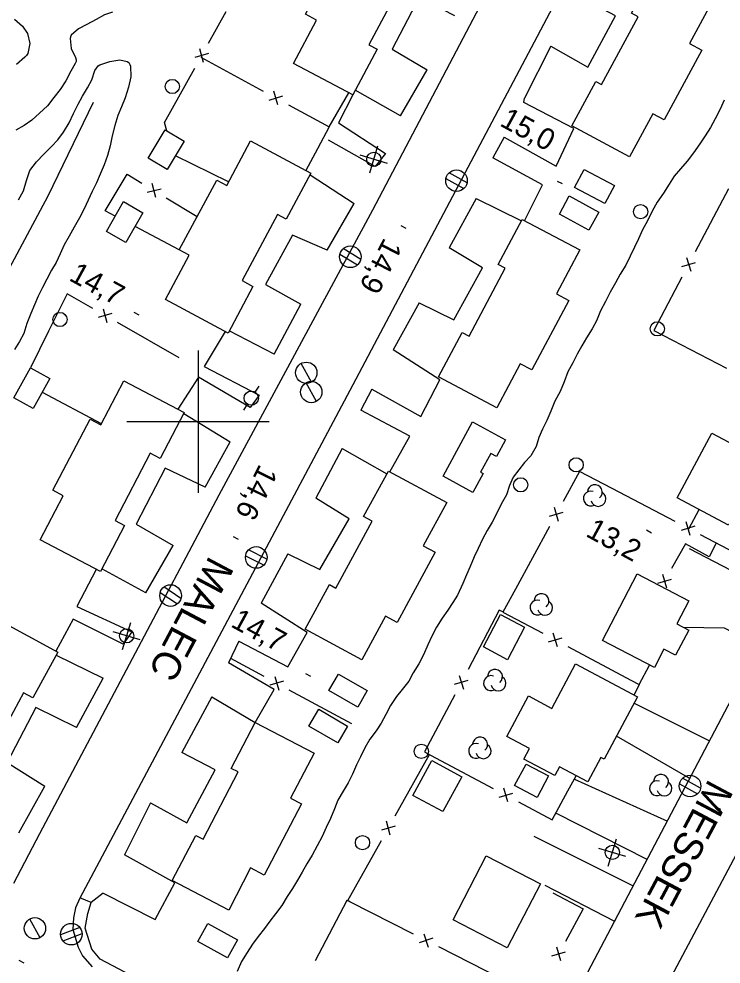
# Model space of a CAD drawing. Extents: x 219136 to 222520, y 5421589 to 5424530.
# Drawn here: x 220374.8 to 220473.5, y 5423523.8 to 5423656.6 of the extents above; entities that cross this region are included whole.
import ezdxf

# ---------------------------------------------------------------- set-up
doc = ezdxf.new("R2010")
doc.units = 0
for name, color, linetype in [('Level 19', 7, 'Continuous'), ('Level 2', 7, 'Continuous'), ('Level 21', 7, 'Continuous'), ('Level 22', 7, 'Continuous'), ('Level 3', 7, 'Continuous'), ('Level 31', 7, 'Continuous'), ('Level 36', 7, 'Continuous'), ('Level 37', 7, 'Continuous'), ('Level 4', 7, 'Continuous'), ('Level 44', 7, 'Continuous'), ('Level 61', 7, 'Continuous')]:
    doc.layers.add(name, color=color, linetype=linetype)

msp = doc.modelspace()

# ---------------------------------------------------------------- linework, layer by layer
at = {"layer": 'Level 19'}
for points in [[(220449.56, 5423652.74), (220454.75, 5423649.8), (220458.61, 5423657.03), (220453.49, 5423659.79), (220453.47, 5423660.09)], [(220436.05, 5423657.03), (220431.06, 5423659.65), (220427.27, 5423652.34), (220432.17, 5423649.41)], [(220421.73, 5423645.91), (220419.72, 5423641.96), (220426.32, 5423637.69), (220424.89, 5423635.84), (220418.33, 5423639.56)], [(220428.44, 5423642.98), (220422.08, 5423646.56)], [(220443, 5423639.94), (220450.3, 5423635.89), (220452.77, 5423641.16), (220445.77, 5423644.85), (220445.85, 5423645.44)], [(220445.83, 5423628.22), (220448.39, 5423633.27), (220441.38, 5423637.04)], [(220415.74, 5423634.69), (220421.92, 5423630.63)], [(220439.04, 5423631.36), (220445.41, 5423628.22)], [(220418.13, 5423624.09), (220413.27, 5423626.21), (220409.47, 5423619.26), (220414.45, 5423616.49)], [(220431.03, 5423616.7), (220435.92, 5423614.31), (220439.96, 5423621.59), (220435.28, 5423624.41)], [(220403.81, 5423612.65), (220400.86, 5423607.75), (220408.6, 5423603.69), (220407.33, 5423601.96), (220400.05, 5423606.24), (220397.17, 5423601.72)], [(220410.68, 5423609.46), (220404.36, 5423612.75)], [(220424.41, 5423604.54), (220431.29, 5423600.73), (220433.94, 5423605.87), (220427.38, 5423610.08)], [(220426.91, 5423592.94), (220429.76, 5423597.93), (220422.84, 5423601.61)], [(220397.99, 5423601.15), (220404.49, 5423597.17)], [(220420.24, 5423596.21), (220426.51, 5423592.65)], [(220401.01, 5423590.77), (220395.37, 5423593.46), (220391.31, 5423585.6), (220396.51, 5423582.58)], [(220412.62, 5423581.4), (220417.09, 5423579.19), (220421.22, 5423586.35), (220416.55, 5423589.25)], [(220468.95, 5423582.14), (220474.82, 5423579.11), (220476.21, 5423577.04), (220481.95, 5423574.18), (220481.95, 5423574.18)], [(220385.69, 5423579.22), (220382.96, 5423574.02), (220390.71, 5423570.44), (220389.48, 5423568.71), (220382.45, 5423572.22), (220380.03, 5423567.75)], [(220392.67, 5423575.91), (220386.46, 5423579.29)], [(220405.71, 5423569.12), (220412.58, 5423565.55), (220415.31, 5423570.36), (220408.87, 5423574.46)], [(220478.87, 5423568.4), (220473.91, 5423570.98), (220468.14, 5423571.07)], [(220380.05, 5423567.17), (220386.68, 5423563.94)], [(220401.93, 5423561.31), (220408.02, 5423557.7), (220410.7, 5423562.36), (220404.25, 5423566.08)], [(220382.9, 5423557.02), (220377.2, 5423559.79), (220373.2, 5423552.09), (220378.48, 5423548.77)], [(220461.24, 5423560.42), (220471.84, 5423555.12)], [(220469.07, 5423549.85), (220458.78, 5423555.79)], [(220393.31, 5423546.43), (220398.43, 5423543.61), (220402.4, 5423551.03), (220397.71, 5423553.47)], [(220452.85, 5423549.75), (220465.91, 5423543.84)], [(220463.08, 5423538.47), (220463.08, 5423538.47), (220450.25, 5423544.95)], [(220447.17, 5423541.72), (220461.12, 5423534.73)], [(220386.68, 5423533.71), (220393.97, 5423530.02), (220396.72, 5423535.19), (220389.68, 5423539.11)], [(220458.51, 5423529.76), (220448.76, 5423534.81)]]:
    msp.add_lwpolyline(points, dxfattribs=at)
at = {"layer": 'Level 2'}
for points in [[(220387.96, 5423657.54), (220386.85, 5423657.14), (220385.69, 5423656.52), (220384.36, 5423655.81), (220383.22, 5423655.2), (220382.18, 5423654.31), (220382.07, 5423654.08), (220382.01, 5423653.84), (220382.19, 5423652.43)], [(220374.23, 5423656.55), (220375.36, 5423655.58), (220376.02, 5423654.51), (220376.35, 5423653.14), (220376.07, 5423651.71), (220375.91, 5423651.44), (220375.68, 5423651.2), (220374.51, 5423650.17)], [(220382.19, 5423652.43), (220382.8, 5423651.14), (220382.88, 5423650.85), (220382.86, 5423650.59), (220382.74, 5423650.31), (220382.12, 5423649.22), (220381.41, 5423647.88), (220380.61, 5423646.68), (220379.76, 5423645.53), (220378.85, 5423644.37), (220377.73, 5423643.32), (220376.63, 5423642.35), (220375.58, 5423641.58), (220374.39, 5423640.95)], [(220381.08, 5423640.68), (220381.91, 5423641.97), (220382.5, 5423643.29), (220383.17, 5423644.59), (220383.75, 5423645.74), (220384.48, 5423646.9), (220385.08, 5423648), (220385.51, 5423649.35), (220385.96, 5423650), (220386.19, 5423650.13), (220387.61, 5423650.61), (220389.02, 5423650.81), (220390.06, 5423650.61), (220390.27, 5423650.44), (220390.43, 5423650.19), (220390.52, 5423649.94), (220390.53, 5423648.44), (220390.21, 5423646.98), (220389.75, 5423645.49), (220389.22, 5423644.23), (220388.75, 5423643.01), (220388.32, 5423641.61), (220387.91, 5423640.13), (220387.64, 5423638.74), (220387.27, 5423637.39), (220386.79, 5423636.08), (220386.26, 5423634.74), (220385.73, 5423633.55), (220385.13, 5423632.33), (220384.56, 5423631.12), (220383.99, 5423629.91), (220383.33, 5423628.61), (220382.6, 5423627.31), (220381.89, 5423626.05), (220381.17, 5423624.81), (220380.63, 5423623.59), (220380.07, 5423622.36), (220379.39, 5423621.26), (220378.76, 5423620.01), (220378.16, 5423618.83), (220377.53, 5423617.61), (220377.03, 5423616.41), (220376.51, 5423615.18), (220375.94, 5423613.8), (220375.51, 5423612.38), (220374.92, 5423611.25), (220374.22, 5423610.13)], [(220473.88, 5423645.17), (220473.34, 5423643.89), (220472.61, 5423642.55), (220471.95, 5423641.32), (220471.21, 5423640.16), (220470.45, 5423639.04), (220469.56, 5423637.75), (220468.69, 5423636.6), (220467.76, 5423635.53), (220466.88, 5423634.49), (220466.14, 5423633.36), (220465.36, 5423632.11), (220464.48, 5423630.82), (220463.77, 5423629.55), (220463.12, 5423628.21), (220462.43, 5423626.93), (220461.84, 5423625.68), (220461.29, 5423624.5), (220460.67, 5423623.24), (220460.05, 5423621.98), (220459.29, 5423620.73), (220458.61, 5423619.49), (220457.89, 5423618.16), (220457.2, 5423616.88), (220456.5, 5423615.55), (220455.93, 5423614.16), (220455.36, 5423613.01), (220454.55, 5423611.75), (220453.88, 5423610.65), (220453.26, 5423609.46), (220452.62, 5423608.25), (220451.94, 5423606.97), (220451.42, 5423605.57), (220450.83, 5423604.2), (220450.12, 5423602.87), (220449.56, 5423601.48), (220449, 5423600.16), (220448.35, 5423598.95), (220447.87, 5423597.78), (220447.46, 5423596.5), (220446.71, 5423595.2), (220445.82, 5423594.23), (220445.05, 5423593.22), (220444.27, 5423592.18), (220443.75, 5423591.03), (220443.3, 5423589.7), (220442.58, 5423588.41), (220441.94, 5423587.13), (220441.32, 5423585.88), (220440.61, 5423584.71), (220439.96, 5423583.49), (220439.33, 5423582.17), (220438.78, 5423580.97), (220438.21, 5423579.63), (220437.71, 5423578.45), (220437.19, 5423577.24), (220436.44, 5423575.61), (220435.76, 5423574.56), (220435.06, 5423573.49), (220434.3, 5423572.38), (220433.49, 5423571.09), (220432.88, 5423569.93), (220432.25, 5423568.64), (220431.64, 5423567.21)], [(220374.77, 5423631.17), (220375.48, 5423632.42), (220375.92, 5423633.88), (220376.36, 5423635.27), (220377.32, 5423636.5), (220378.34, 5423637.57), (220379.42, 5423638.67), (220380.28, 5423639.61), (220381.08, 5423640.68)], [(220431.64, 5423567.21), (220430.98, 5423565.96), (220430.2, 5423564.69), (220429.59, 5423563.5), (220428.68, 5423562.36), (220427.86, 5423561.36), (220427.04, 5423560.1), (220426.35, 5423558.82), (220425.69, 5423557.59), (220424.99, 5423556.54), (220424.14, 5423555.38), (220423.44, 5423554.13), (220422.8, 5423552.88), (220422.24, 5423551.75), (220421.68, 5423550.45), (220421.07, 5423549.22), (220420.37, 5423548.06), (220419.64, 5423546.79), (220419.16, 5423545.59), (220418.6, 5423544.21), (220417.98, 5423542.96), (220417.42, 5423541.7), (220416.74, 5423540.35), (220416.02, 5423539.07), (220415.28, 5423537.82), (220414.62, 5423536.68), (220413.97, 5423535.56), (220413.26, 5423534.36), (220412.52, 5423533.26), (220411.74, 5423531.98), (220410.89, 5423530.83), (220410.09, 5423529.77), (220409.33, 5423528.74), (220408.44, 5423527.62), (220407.62, 5423526.56), (220406.89, 5423525.4), (220406.08, 5423524.12), (220405.5, 5423522.72)]]:
    msp.add_lwpolyline(points, dxfattribs=at)
at = {"layer": 'Level 21'}
for points in [[(220546.29, 5423695.15), (220547.1, 5423696.78), (220547.09, 5423698.89), (220546.07, 5423700.23), (220544.64, 5423701.09), (220515.57, 5423716.29), (220492.9, 5423728.21), (220490.87, 5423728.69), (220488.7, 5423728.41), (220487.09, 5423727.54), (220485.98, 5423726.46), (220485.07, 5423725.02), (220462.51, 5423682.3), (220421.29, 5423604.34), (220383.38, 5423533.04), (220382.8, 5423531.68), (220382.51, 5423530.24), (220382.43, 5423528.63), (220383.17, 5423526.14), (220383.77, 5423524.9), (220385.11, 5423523.35)], [(220374.12, 5423535.12), (220377.75, 5423542.11), (220402.96, 5423589.7), (220424.52, 5423629.73), (220444.7, 5423668.17), (220444.77, 5423670.6), (220443.98, 5423672.99), (220442.39, 5423674.57), (220440.53, 5423675.72), (220394.53, 5423700), (220354.46, 5423721.08)], [(220443.05, 5423500.35), (220474.45, 5423560.09), (220516.67, 5423639.39), (220546.29, 5423695.15)], [(220449.56, 5423652.74), (220445.85, 5423645.44)], [(220428.44, 5423642.98), (220432.17, 5423649.41)], [(220443, 5423639.94), (220441.38, 5423637.04)], [(220439.04, 5423631.36), (220435.28, 5423624.41)], [(220418.13, 5423624.09), (220421.92, 5423630.63)], [(220410.68, 5423609.46), (220414.45, 5423616.49)], [(220431.03, 5423616.7), (220427.38, 5423610.08)], [(220571.84, 5423573.74), (220574.53, 5423579.26), (220575.24, 5423582.9), (220574.78, 5423586.8), (220573.23, 5423589.79), (220571.26, 5423591.77), (220544.59, 5423605.36), (220522.28, 5423616.85), (220520.44, 5423617.33), (220518.2, 5423616.92), (220516.46, 5423615.95), (220515.29, 5423614.4), (220491.43, 5423569.04), (220452.59, 5423495.86)], [(220424.41, 5423604.54), (220422.84, 5423601.61)], [(220401.01, 5423590.77), (220404.49, 5423597.17)], [(220420.24, 5423596.21), (220416.55, 5423589.25)], [(220392.67, 5423575.91), (220396.51, 5423582.58)], [(220412.62, 5423581.4), (220408.87, 5423574.46)], [(220405.71, 5423569.12), (220404.25, 5423566.08)], [(220382.9, 5423557.02), (220386.68, 5423563.94)], [(220401.93, 5423561.31), (220397.71, 5423553.47)], [(220374.83, 5423542.2), (220378.48, 5423548.77)], [(220393.31, 5423546.43), (220389.68, 5423539.11)], [(220386.68, 5423533.71), (220384.96, 5423532.43)]]:
    msp.add_lwpolyline(points, dxfattribs=at)
at = {"layer": 'Level 22'}
msp.add_lwpolyline([(220443, 5423500.26), (220441.87, 5423500.96), (220440.88, 5423499.4), (220439.7, 5423498.46), (220438.32, 5423498.15), (220436.97, 5423498.05), (220435.79, 5423498.37), (220434.19, 5423499.14), (220386.24, 5423524.43), (220385.06, 5423525.83), (220384.12, 5423528.78), (220384.5, 5423530.88), (220384.96, 5423532.43), (220383.4, 5423533.07)], dxfattribs=at)
at = {"layer": 'Level 3'}
for p, q in [((220450.41, 5423633.8), (220451.11, 5423633.43)), ((220428.49, 5423627.54), (220429.19, 5423627.16)), ((220390.97, 5423615.39), (220391.67, 5423615.01)), ((220462.96, 5423584.76), (220463.66, 5423584.38)), ((220404.94, 5423583.84), (220405.64, 5423583.46)), ((220415.08, 5423564.59), (220415.78, 5423564.21)), ((220472.65, 5423545.9), (220473.35, 5423545.52)), ((220374.84, 5423524.29), (220375.54, 5423523.91))]:
    msp.add_line(p, q, dxfattribs=at)
at = {"layer": 'Level 31'}
for points in [[(220415.08, 5423657.23), (220420.38, 5423667.19), (220421.85, 5423666.41), (220425.12, 5423672.56), (220433.47, 5423668.13), (220430.04, 5423661.69), (220428.94, 5423662.28), (220423.97, 5423652.94), (220425.14, 5423652.32), (220421.73, 5423645.91), (220413.41, 5423650.33), (220416.63, 5423656.4)], [(220470.75, 5423652.21), (220465.46, 5423642.39), (220463.86, 5423643.25), (220460.6, 5423637.2), (220452.51, 5423641.56), (220455.87, 5423647.8), (220456.67, 5423647.37), (220461.8, 5423656.88), (220460.85, 5423657.39), (220464.23, 5423663.67), (220472.34, 5423659.3), (220469.03, 5423653.14)], [(220392.98, 5423637), (220395.36, 5423640.99), (220398.03, 5423639.4), (220395.65, 5423635.41)], [(220397.36, 5423624.15), (220402.61, 5423633.94), (220404.02, 5423633.18), (220407.37, 5423639.44), (220415.85, 5423634.9), (220412.39, 5423628.44), (220411.16, 5423629.1), (220406.18, 5423619.8), (220407.7, 5423618.99), (220404.2, 5423612.44), (220395.42, 5423617.15), (220398.76, 5423623.4)], [(220457.1, 5423630.63), (220452.88, 5423632.9), (220454.24, 5423635.44), (220458.47, 5423633.17)], [(220387.13, 5423626.72), (220389.54, 5423630.91), (220392.26, 5423629.34), (220389.85, 5423625.15)], [(220454.88, 5423626.9), (220450.74, 5423629.16), (220452.13, 5423631.7), (220456.27, 5423629.44)], [(220452.08, 5423617.03), (220446.89, 5423607.25), (220445.23, 5423608.13), (220441.94, 5423601.92), (220433.76, 5423606.26), (220437.08, 5423612.53), (220438.08, 5423612), (220443.14, 5423621.54), (220442.14, 5423622.07), (220445.5, 5423628.4), (220453.59, 5423624.11), (220450.33, 5423617.96)], [(220374.11, 5423603.34), (220376.46, 5423607.57), (220379.19, 5423606.06), (220376.84, 5423601.83)], [(220379.59, 5423590.35), (220384.83, 5423600.34), (220386.32, 5423599.56), (220389.55, 5423605.71), (220398.05, 5423601.26), (220394.67, 5423594.82), (220393.28, 5423595.55), (220388.33, 5423586.11), (220389.67, 5423585.41), (220386.27, 5423578.92), (220377.81, 5423583.36), (220381.07, 5423589.57)], [(220438.6, 5423590.03), (220434.4, 5423592.3), (220438.54, 5423599.96), (220443.19, 5423597.44), (220441.92, 5423595.08), (220441.09, 5423595.53), (220439.67, 5423592.88), (220440.03, 5423592.68)], [(220467.28, 5423589.27), (220472.14, 5423598.38), (220479.31, 5423594.55), (220477.74, 5423591.61), (220479.37, 5423590.75), (220477.58, 5423587.39), (220475.99, 5423588.24), (220474.49, 5423585.43)], [(220433.29, 5423581.63), (220427.95, 5423571.77), (220426.31, 5423572.65), (220422.99, 5423566.52), (220415.06, 5423570.82), (220418.46, 5423577.09), (220419.36, 5423576.6), (220424.45, 5423585.99), (220423.25, 5423586.64), (220426.72, 5423593.04), (220434.91, 5423588.6), (220431.62, 5423582.53)], [(220456.79, 5423569.25), (220461.68, 5423578.59), (220468.92, 5423574.81), (220467.22, 5423571.55), (220468.9, 5423570.67), (220467.05, 5423567.15), (220465.43, 5423568), (220464.08, 5423565.43)], [(220440.06, 5423568.32), (220442.46, 5423572.88), (220445.86, 5423571.09), (220443.47, 5423566.53)], [(220361.75, 5423556.95), (220367.05, 5423566.75), (220368.46, 5423565.99), (220371.81, 5423572.19), (220380.29, 5423567.61), (220376.81, 5423561.17), (220375.49, 5423561.88), (220370.52, 5423552.7), (220372.09, 5423551.85), (220368.53, 5423545.27), (220360.03, 5423549.86), (220363.39, 5423556.06)], [(220453.01, 5423565.94), (220461.72, 5423561.33), (220457.05, 5423552.53), (220456.54, 5423552.8), (220454.72, 5423549.38), (220450.77, 5423551.47), (220450.12, 5423550.25), (220445.76, 5423552.57), (220446.56, 5423554.06), (220443.38, 5423555.74), (220446.4, 5423561.43), (220449.69, 5423559.68)], [(220422.43, 5423559.86), (220418.37, 5423562.18), (220419.71, 5423564.51), (220423.76, 5423562.18)], [(220419.61, 5423554.83), (220415.57, 5423557.2), (220416.96, 5423559.57), (220421, 5423557.2)], [(220414.51, 5423546.28), (220409.3, 5423536.27), (220407.38, 5423537.27), (220404.3, 5423531.35), (220396.35, 5423535.48), (220399.66, 5423541.84), (220400.69, 5423541.3), (220405.62, 5423550.76), (220404.66, 5423551.26), (220408.02, 5423557.7), (220416.28, 5423553.4), (220412.99, 5423547.07)], [(220437.02, 5423550.09), (220434.38, 5423545.2), (220430.18, 5423547.46), (220432.82, 5423552.35)], [(220447.61, 5423547.15), (220444.45, 5423548.83), (220446.08, 5423551.87), (220449.23, 5423550.19)], [(220435.8, 5423529.98), (220440.47, 5423538.99), (220448.1, 5423535.03), (220443.43, 5423526.02)], [(220404.14, 5423524.62), (220399.97, 5423526.91), (220401.37, 5423529.46), (220405.54, 5423527.18)]]:
    msp.add_lwpolyline(points, close=True, dxfattribs=at)
at = {"layer": 'Level 36'}
for p, q in [((220424.1, 5423634.93), (220425.25, 5423638.75)), ((220426.59, 5423636.27), (220422.77, 5423637.42)), ((220437.77, 5423633.54), (220435.24, 5423634.95)), ((220434.81, 5423634.14), (220437.34, 5423632.73)), ((220422.85, 5423622.79), (220420.38, 5423624.32)), ((220419.91, 5423623.53), (220422.38, 5423622)), ((220415.91, 5423605.52), (220414.49, 5423608.16)), ((220408.53, 5423604.99), (220407.99, 5423604.14)), ((220416.62, 5423602.81), (220415.2, 5423605.45)), ((220406.41, 5423601.59), (220406.93, 5423602.45)), ((220409.66, 5423580.64), (220407.08, 5423581.96)), ((220406.68, 5423581.14), (220409.26, 5423579.82)), ((220397.59, 5423575.14), (220395.19, 5423576.76)), ((220394.69, 5423575.98), (220397.09, 5423574.36)), ((220389.38, 5423567.96), (220390.53, 5423571.78)), ((220391.87, 5423569.3), (220388.05, 5423570.45)), ((220470.57, 5423548.5), (220468.03, 5423549.9)), ((220467.61, 5423549.08), (220470.15, 5423547.68)), ((220457.6, 5423537.53), (220458.75, 5423541.35)), ((220460.09, 5423538.87), (220456.27, 5423540.02)), ((220377.8, 5423527.45), (220376.38, 5423530.09)), ((220383.39, 5423528.91), (220380.68, 5423527.86)), ((220381.03, 5423527.01), (220383.74, 5423528.06))]:
    msp.add_line(p, q, dxfattribs=at)
for centre, radius in [((220396.37, 5423647.09), 1), ((220424.68, 5423636.85), 1), ((220436.29, 5423633.85), 1.52), ((220462.15, 5423629.49), 1), ((220421.38, 5423623.15), 1.52), ((220380.6, 5423614.34), 1), ((220464.49, 5423613.03), 1), ((220415.19, 5423606.85), 1.5), ((220415.9, 5423604.14), 1.5), ((220407.46, 5423603.29), 1), ((220453.1, 5423593.92), 1), ((220445.31, 5423591.11), 1), ((220408.17, 5423580.9), 1.52), ((220396.14, 5423575.55), 1.52), ((220389.96, 5423569.88), 1), ((220431.35, 5423553.65), 1), ((220469.09, 5423548.78), 1.52), ((220423.09, 5423540.82), 1), ((220458.18, 5423539.45), 1), ((220377.08, 5423528.78), 1.5), ((220382.2, 5423527.96), 1.52)]:
    msp.add_circle(centre, radius, dxfattribs=at)
at = {"layer": 'Level 37'}
for p, q in [((220400.78, 5423650.47), (220400.23, 5423652.39)), ((220401.47, 5423651.71), (220399.54, 5423651.15)), ((220409.96, 5423645.18), (220411.88, 5423645.75)), ((220411.2, 5423644.51), (220410.63, 5423646.43)), ((220392.84, 5423632.23), (220394.79, 5423632.71)), ((220394.06, 5423631.5), (220393.57, 5423633.44)), ((220468.6, 5423623.03), (220469.19, 5423621.12)), ((220467.94, 5423621.78), (220469.85, 5423622.37)), ((220387.9, 5423615.16), (220385.97, 5423614.63)), ((220386.67, 5423615.86), (220387.2, 5423613.93)), ((220449.34, 5423586.7), (220451.26, 5423587.27)), ((220450.02, 5423587.95), (220450.59, 5423586.02)), ((220468.48, 5423585.97), (220469.08, 5423584.05)), ((220469.74, 5423585.31), (220467.83, 5423584.71)), ((220464.55, 5423577.3), (220466.48, 5423577.85)), ((220465.24, 5423578.54), (220465.79, 5423576.61)), ((220450.46, 5423568.35), (220449.87, 5423570.27)), ((220449.21, 5423569.02), (220451.12, 5423569.6)), ((220412.01, 5423563.5), (220410.09, 5423562.93)), ((220410.76, 5423564.18), (220411.34, 5423562.26)), ((220436.02, 5423563.07), (220437.93, 5423563.66)), ((220436.68, 5423564.32), (220437.27, 5423562.41)), ((220442.26, 5423547.21), (220444.18, 5423547.79)), ((220443.51, 5423546.54), (220442.93, 5423548.46)), ((220426.99, 5423541.89), (220426.45, 5423543.82)), ((220427.68, 5423543.13), (220425.75, 5423542.58)), ((220432.97, 5423527.38), (220431.07, 5423526.76)), ((220431.71, 5423528.02), (220432.33, 5423526.11)), ((220450.34, 5423526.16), (220450.9, 5423524.24)), ((220449.66, 5423524.92), (220451.59, 5423525.48))]:
    msp.add_line(p, q, dxfattribs=at)
for points in [[(220401.47, 5423653.18), (220403.93, 5423657.61)], [(220400.37, 5423651.19), (220409.16, 5423646.42)], [(220395.62, 5423640.83), (220395.28, 5423642.01), (220399.53, 5423649.68)], [(220418.4, 5423641.41), (220421.16, 5423646.21)], [(220412.68, 5423644.51), (220418.4, 5423641.41), (220416.76, 5423638.33)], [(220416.76, 5423638.33), (220415.13, 5423635.28)], [(220404.29, 5423633.68), (220396.81, 5423637.36)], [(220388.36, 5423628.86), (220386.96, 5423629.59), (220390.03, 5423634.75), (220392.1, 5423633.5)], [(220474.49, 5423632.69), (220469.83, 5423623.84)], [(220395.53, 5423631.44), (220399.87, 5423628.83)], [(220397.36, 5423624.15), (220391.15, 5423627.4)], [(220467.96, 5423620.3), (220464.01, 5423612.8), (220465.36, 5423612.1)], [(220385.2, 5423615.88), (220381.61, 5423617.93), (220378.99, 5423612.68)], [(220397.36, 5423608.95), (220388.67, 5423613.9)], [(220378.99, 5423612.68), (220376.45, 5423607.57)], [(220465.36, 5423612.1), (220474.23, 5423607.49)], [(220378.12, 5423604.13), (220386.41, 5423599.72)], [(220458.15, 5423590.58), (220453.57, 5423592.98), (220451.26, 5423588.74)], [(220467.01, 5423585.94), (220458.15, 5423590.58)], [(220468.92, 5423584.94), (220470.35, 5423587.64)], [(220449.35, 5423585.23), (220444.56, 5423576.45)], [(220479.41, 5423579.44), (220470.55, 5423584.08)], [(220472.78, 5423582.91), (220471.76, 5423580.98), (220468.43, 5423582.83), (220466.49, 5423579.33)], [(220444.56, 5423576.45), (220442.81, 5423573.23), (220448.4, 5423570.25)], [(220442.82, 5423573.25), (220442.3, 5423573.48), (220437.91, 5423565.13)], [(220451.93, 5423568.37), (220460.76, 5423563.66)], [(220409.29, 5423564.17), (220404.59, 5423566.7)], [(220460.76, 5423563.66), (220461.94, 5423563.03), (220463.41, 5423565.78)], [(220421.61, 5423557.52), (220412.81, 5423562.27)], [(220461.94, 5423563.03), (220461.23, 5423561.59)], [(220436.04, 5423561.6), (220431.81, 5423553.56), (220432.62, 5423553.13)], [(220427.69, 5423544.6), (220432.49, 5423553.19), (220432.49, 5423553.2)], [(220432.62, 5423553.13), (220441.45, 5423548.44)], [(220451.94, 5423548.08), (220453.11, 5423550.23)], [(220444.98, 5423546.56), (220449.75, 5423544.03), (220451.94, 5423548.08)], [(220421.33, 5423532.52), (220421.03, 5423532.67), (220425.74, 5423541.11)], [(220421.26, 5423532.55), (220420.89, 5423532.69), (220416.43, 5423524.19)], [(220449.84, 5423533.75), (220454.09, 5423531.5), (220451.59, 5423526.95)], [(220430.24, 5423527.98), (220421.33, 5423532.52)], [(220442.71, 5423521.62), (220433.8, 5423526.16)]]:
    msp.add_lwpolyline(points, dxfattribs=at)
at = {"layer": 'Level 4'}
msp.add_lwpolyline([(220348.18, 5423572.81), (220351.4, 5423578.59), (220357.93, 5423591.44), (220365.49, 5423606.22), (220372, 5423618.85), (220378.92, 5423631.7), (220385.3, 5423644.87)], dxfattribs=at)
at = {"layer": 'Level 44'}
for centre, start, end in [((220455.72, 5423590.06), 310.1588, 177.6158), ((220455.17, 5423589.17), 72.005, 297.6935), ((220456.21, 5423589.13), 194.8265, 57.5108), ((220448.23, 5423574.76), 310.1588, 177.6158), ((220447.68, 5423573.87), 72.005, 297.6935), ((220448.72, 5423573.83), 194.8265, 57.5108), ((220441.7, 5423564.13), 310.1588, 177.6158), ((220441.15, 5423563.24), 72.005, 297.6935), ((220442.19, 5423563.2), 194.8265, 57.5108), ((220439.6, 5423554.6), 310.1588, 177.6158), ((220439.05, 5423553.71), 72.005, 297.6935), ((220440.09, 5423553.67), 194.8265, 57.5108), ((220465.01, 5423549.37), 310.1588, 177.6158), ((220464.46, 5423548.48), 72.005, 297.6935), ((220465.5, 5423548.44), 194.8265, 57.5108)]:
    msp.add_arc(centre, 1.05, start, end, dxfattribs=at)
at = {"layer": 'Level 61'}
for points in [[(220400, 5423610), (220400, 5423600), (220400, 5423590)], [(220390, 5423600), (220400, 5423600), (220410, 5423600)]]:
    msp.add_lwpolyline(points, dxfattribs=at)

# ---------------------------------------------------------------- texts
at = {"layer": 'Level 21'}
for s, rotation, p in [('MALEC', 242.0883, (220401.61, 5423581.27)), ('MESSEK', 241.9688, (220471.75, 5423549.91))]:
    msp.add_text(s, height=4, rotation=rotation, dxfattribs=at).set_placement(p)
at = {"layer": 'Level 3'}
for s, rotation, p in [('15,0', 331.383, (220442.22, 5423641.65)), ('14,9', 242.7684, (220426.14, 5423625.95)), ('14,7', 331.383, (220381.72, 5423619.92)), ('14,6', 243.5445, (220408.63, 5423594.14)), ('13,2', 331.383, (220454.3, 5423583.96)), ('14,7', 331.383, (220404.44, 5423571.25))]:
    msp.add_text(s, height=3, rotation=rotation, dxfattribs=at).set_placement(p)

doc.saveas('drawing.dxf')
